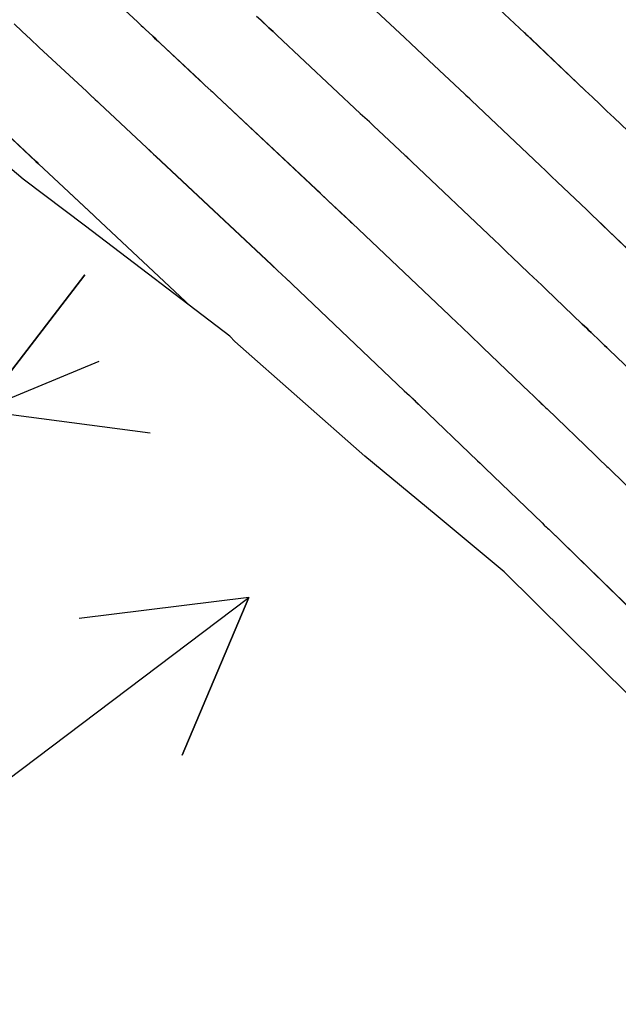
# Model space of a CAD drawing. Extents: x 954385 to 988206, y 1868364 to 1924553.
# Drawn here: x 955804.36 to 955825.33, y 1922846.26 to 1922880.91 of the extents above; entities that cross this region are included whole.
import ezdxf

# ---------------------------------------------------------------- set-up
doc = ezdxf.new("R2010")
doc.units = 0
for name, color, linetype in [('16', 7, 'Continuous'), ('24', 7, 'Continuous'), ('26', 7, 'Continuous'), ('6', 7, 'Continuous'), ('7', 7, 'Continuous')]:
    doc.layers.add(name, color=color, linetype=linetype)

msp = doc.modelspace()

# ---------------------------------------------------------------- linework, layer by layer
at = {"layer": '16'}
for points in [[(955839.219, 1922844.334), (955835.189, 1922848.571), (955832.722, 1922850.999), (955830.582, 1922852.915), (955825.835, 1922857.116), (955825.748, 1922857.192), (955821.335, 1922861.558), (955818.949, 1922863.547), (955816.452, 1922865.611), (955811.889, 1922869.627), (955811.723, 1922869.813), (955806.664, 1922873.666), (955804.473, 1922875.321), (955801.729, 1922877.638), (955797.296, 1922881.885), (955790.332, 1922889.072), (955783.384, 1922896.277), (955776.426, 1922903.471)], [(955810.357, 1922870.854), (955807, 1922874.002), (955806.957, 1922874.042), (955805.016, 1922875.858), (955804.986, 1922875.886), (955804.925, 1922875.943), (955803.017, 1922877.721), (955802.697, 1922878.02), (955802.377, 1922878.319), (955802.057, 1922878.618), (955801.736, 1922878.917), (955785.406, 1922894.18)], [(955815.508, 1922882.473), (955817.847, 1922880.279), (955818.06, 1922880.079), (955818.273, 1922879.88), (955818.486, 1922879.68), (955818.699, 1922879.48), (955819.96, 1922878.296), (955819.993, 1922878.265), (955820.06, 1922878.201), (955820.145, 1922878.122), (955820.188, 1922878.081), (955822.592, 1922875.798), (955822.794, 1922875.607), (955822.995, 1922875.415), (955823.197, 1922875.223), (955823.399, 1922875.032), (955824.23, 1922874.242), (955824.42, 1922874.061), (955824.609, 1922873.881), (955824.798, 1922873.701), (955824.987, 1922873.52), (955825.908, 1922872.638)], [(955807.038, 1922882.175), (955808.479, 1922880.832), (955808.614, 1922880.706), (955808.748, 1922880.581), (955809.018, 1922880.33), (955809.085, 1922880.267), (955809.152, 1922880.204), (955809.22, 1922880.141), (955809.287, 1922880.078), (955810.662, 1922878.792), (955810.76, 1922878.7), (955810.859, 1922878.607), (955811.057, 1922878.422), (955811.106, 1922878.376), (955811.155, 1922878.33), (955811.205, 1922878.284), (955811.254, 1922878.237), (955814.74, 1922874.968), (955814.845, 1922874.87), (955814.949, 1922874.771), (955815.054, 1922874.673), (955815.159, 1922874.575), (955815.78, 1922873.992), (955815.83, 1922873.945), (955815.933, 1922873.847), (955815.97, 1922873.812), (955816.007, 1922873.777), (955819.421, 1922870.536), (955819.518, 1922870.444), (955819.616, 1922870.351), (955819.713, 1922870.258), (955819.811, 1922870.166), (955820.201, 1922869.795), (955820.298, 1922869.702), (955820.396, 1922869.61), (955820.493, 1922869.517), (955820.59, 1922869.424), (955822.239, 1922867.845), (955822.339, 1922867.749), (955822.439, 1922867.653), (955822.639, 1922867.462), (955822.689, 1922867.414), (955822.739, 1922867.366), (955822.788, 1922867.318), (955822.838, 1922867.27), (955824.516, 1922865.653), (955824.609, 1922865.564), (955824.701, 1922865.475), (955824.886, 1922865.297), (955824.932, 1922865.252), (955824.978, 1922865.208), (955825.024, 1922865.163), (955825.07, 1922865.119), (955828.519, 1922861.766)], [(955826.391, 1922876.326), (955825.193, 1922877.465), (955824.939, 1922877.706), (955824.685, 1922877.947), (955824.431, 1922878.188), (955824.178, 1922878.429), (955822.278, 1922880.232), (955822.241, 1922880.267), (955822.133, 1922880.369), (955822.081, 1922880.419), (955822.049, 1922880.449), (955820.469, 1922881.932)], [(955812.658, 1922881.032), (955812.803, 1922880.897), (955813.092, 1922880.626), (955813.164, 1922880.558), (955813.237, 1922880.491), (955813.309, 1922880.423), (955813.381, 1922880.355), (955816.293, 1922877.624), (955816.452, 1922877.475), (955816.611, 1922877.325), (955816.77, 1922877.176), (955816.929, 1922877.027), (955817.87, 1922876.144), (955817.895, 1922876.12), (955817.945, 1922876.073), (955818.032, 1922875.991), (955818.065, 1922875.96), (955818.098, 1922875.929), (955821.006, 1922873.167), (955821.156, 1922873.025), (955821.306, 1922872.883), (955821.455, 1922872.741), (955821.605, 1922872.599), (955822.203, 1922872.03), (955822.353, 1922871.888), (955822.502, 1922871.745), (955822.652, 1922871.603), (955822.801, 1922871.46), (955824.073, 1922870.241), (955824.151, 1922870.167), (955824.229, 1922870.092), (955824.307, 1922870.017), (955824.385, 1922869.943), (955824.696, 1922869.644), (955824.774, 1922869.57), (955824.852, 1922869.495), (955824.929, 1922869.42), (955825.007, 1922869.346), (955826.367, 1922868.036)], [(955804.154, 1922880.764), (955804.445, 1922880.492), (955804.736, 1922880.22), (955805.028, 1922879.948), (955806.702, 1922878.387), (955806.815, 1922878.283), (955807.002, 1922878.108), (955807.077, 1922878.038), (955807.151, 1922877.968), (955808.809, 1922876.417), (955808.915, 1922876.318), (955809.048, 1922876.194), (955809.127, 1922876.12), (955813.186, 1922872.313), (955813.288, 1922872.217), (955813.389, 1922872.122), (955813.693, 1922871.837), (955813.834, 1922871.703), (955813.876, 1922871.664), (955813.917, 1922871.625), (955817.835, 1922867.906), (955817.926, 1922867.819), (955818.017, 1922867.733), (955818.199, 1922867.56), (955818.244, 1922867.517), (955818.289, 1922867.474), (955818.335, 1922867.43), (955818.38, 1922867.387), (955820.404, 1922865.448), (955820.493, 1922865.363), (955820.581, 1922865.279), (955820.625, 1922865.236), (955820.67, 1922865.194), (955822.666, 1922863.271), (955822.743, 1922863.196), (955822.82, 1922863.122), (955822.859, 1922863.085), (955822.897, 1922863.047), (955826.924, 1922859.133)]]:
    msp.add_lwpolyline(points, dxfattribs=at)
at = {"layer": '24'}
msp.add_lwpolyline([(955839.219, 1922844.334), (955835.189, 1922848.571), (955832.722, 1922850.999), (955830.582, 1922852.915), (955825.835, 1922857.116), (955825.748, 1922857.192), (955821.335, 1922861.558), (955818.949, 1922863.547), (955816.452, 1922865.611), (955811.889, 1922869.627), (955811.723, 1922869.813), (955806.664, 1922873.666), (955804.473, 1922875.321), (955801.729, 1922877.638), (955797.296, 1922881.885), (955790.332, 1922889.072), (955783.384, 1922896.277), (955776.426, 1922903.471)], dxfattribs=at)
at = {"layer": '26'}
for points in [[(955807.131, 1922868.928), (955802.982, 1922867.212), (955806.637, 1922871.97), (955802.982, 1922867.212), (955808.93, 1922866.426)], [(955757.131, 1922818.928), (955812.39, 1922860.656), (955810.051, 1922855.131), (955812.39, 1922860.656), (955806.436, 1922859.919)]]:
    msp.add_lwpolyline(points, dxfattribs=at)
at = {"layer": '6'}
msp.add_lwpolyline([(955807.038, 1922882.175), (955808.479, 1922880.831), (955808.546, 1922880.769), (955808.613, 1922880.706), (955808.681, 1922880.643), (955808.748, 1922880.58), (955809.017, 1922880.329), (955809.084, 1922880.266), (955809.152, 1922880.203), (955809.219, 1922880.14), (955809.286, 1922880.077), (955810.661, 1922878.791), (955810.76, 1922878.699), (955810.859, 1922878.606), (955811.056, 1922878.421), (955811.106, 1922878.375), (955811.155, 1922878.329), (955811.204, 1922878.283), (955811.254, 1922878.236), (955814.739, 1922874.967), (955814.949, 1922874.77), (955815.158, 1922874.574), (955815.779, 1922873.991), (955815.796, 1922873.975), (955815.829, 1922873.944), (955815.951, 1922873.829), (955816.006, 1922873.776), (955819.42, 1922870.536), (955819.518, 1922870.443), (955819.615, 1922870.351), (955819.713, 1922870.258), (955819.811, 1922870.165), (955820.201, 1922869.795), (955820.298, 1922869.702), (955820.396, 1922869.609), (955820.493, 1922869.516), (955820.59, 1922869.423), (955822.238, 1922867.844), (955822.338, 1922867.748), (955822.438, 1922867.653), (955822.638, 1922867.461), (955822.688, 1922867.413), (955822.738, 1922867.365), (955822.788, 1922867.317), (955822.838, 1922867.269), (955824.516, 1922865.653), (955824.609, 1922865.564), (955824.701, 1922865.475), (955824.886, 1922865.297), (955824.932, 1922865.252), (955824.978, 1922865.208), (955825.024, 1922865.163), (955825.07, 1922865.119), (955828.519, 1922861.765)], dxfattribs=at)
at = {"layer": '7'}
for points in [[(955785.392, 1922894.195), (955790.576, 1922889.349), (955790.687, 1922889.246), (955797.863, 1922882.537), (955798.034, 1922882.378), (955801.736, 1922878.917), (955802.056, 1922878.617), (955802.377, 1922878.318), (955802.697, 1922878.019), (955803.017, 1922877.721), (955804.924, 1922875.942), (955805.015, 1922875.857), (955806.96, 1922874.038), (955807, 1922874.001), (955810.348, 1922870.861)], [(955825.908, 1922872.637), (955824.987, 1922873.52), (955824.798, 1922873.7), (955824.609, 1922873.881), (955824.42, 1922874.061), (955824.23, 1922874.241), (955823.399, 1922875.031), (955823.197, 1922875.223), (955822.995, 1922875.415), (955822.793, 1922875.606), (955822.592, 1922875.798), (955820.187, 1922878.08), (955820.129, 1922878.134), (955820.051, 1922878.209), (955820.026, 1922878.232), (955819.984, 1922878.272), (955819.959, 1922878.296), (955818.698, 1922879.479), (955818.485, 1922879.679), (955818.272, 1922879.879), (955818.059, 1922880.078), (955817.846, 1922880.278), (955815.507, 1922882.472)], [(955826.391, 1922876.326), (955825.193, 1922877.464), (955824.939, 1922877.705), (955824.685, 1922877.947), (955824.431, 1922878.188), (955824.177, 1922878.429), (955822.278, 1922880.231), (955822.228, 1922880.278), (955822.164, 1922880.339), (955822.133, 1922880.369), (955822.081, 1922880.419), (955822.06, 1922880.438), (955822.049, 1922880.448), (955820.468, 1922881.932)], [(955826.367, 1922868.035), (955825.006, 1922869.345), (955824.929, 1922869.42), (955824.851, 1922869.495), (955824.773, 1922869.569), (955824.695, 1922869.644), (955824.384, 1922869.942), (955824.307, 1922870.017), (955824.229, 1922870.092), (955824.151, 1922870.166), (955824.073, 1922870.241), (955822.801, 1922871.46), (955822.651, 1922871.603), (955822.502, 1922871.745), (955822.353, 1922871.888), (955822.203, 1922872.03), (955821.605, 1922872.598), (955821.455, 1922872.741), (955821.305, 1922872.883), (955821.156, 1922873.025), (955821.006, 1922873.167), (955818.097, 1922875.928), (955818.047, 1922875.975), (955817.938, 1922876.078), (955817.919, 1922876.096), (955817.888, 1922876.126), (955817.869, 1922876.143), (955816.928, 1922877.026), (955816.769, 1922877.175), (955816.61, 1922877.324), (955816.451, 1922877.474), (955816.293, 1922877.623), (955813.381, 1922880.354), (955813.308, 1922880.422), (955813.236, 1922880.49), (955813.164, 1922880.557), (955813.092, 1922880.625), (955812.803, 1922880.895), (955812.73, 1922880.963)], [(955804.154, 1922880.764), (955804.445, 1922880.491), (955804.736, 1922880.22), (955805.028, 1922879.948), (955806.702, 1922878.387), (955806.776, 1922878.317), (955806.851, 1922878.247), (955807.001, 1922878.107), (955807.076, 1922878.037), (955807.151, 1922877.967), (955808.809, 1922876.416), (955808.915, 1922876.317), (955809.047, 1922876.193), (955809.127, 1922876.118), (955813.185, 1922872.312), (955813.388, 1922872.121), (955813.69, 1922871.838), (955813.713, 1922871.816), (955813.854, 1922871.683), (955813.916, 1922871.624), (955817.835, 1922867.905), (955817.926, 1922867.819), (955818.016, 1922867.733), (955818.198, 1922867.56), (955818.244, 1922867.517), (955818.289, 1922867.473), (955818.334, 1922867.43), (955818.38, 1922867.387), (955820.404, 1922865.448), (955820.492, 1922865.363), (955820.603, 1922865.257), (955820.647, 1922865.214), (955820.669, 1922865.193), (955822.666, 1922863.271), (955822.743, 1922863.196), (955822.82, 1922863.122), (955822.859, 1922863.085), (955822.897, 1922863.047), (955826.924, 1922859.132)]]:
    msp.add_lwpolyline(points, dxfattribs=at)

doc.saveas('drawing.dxf')
